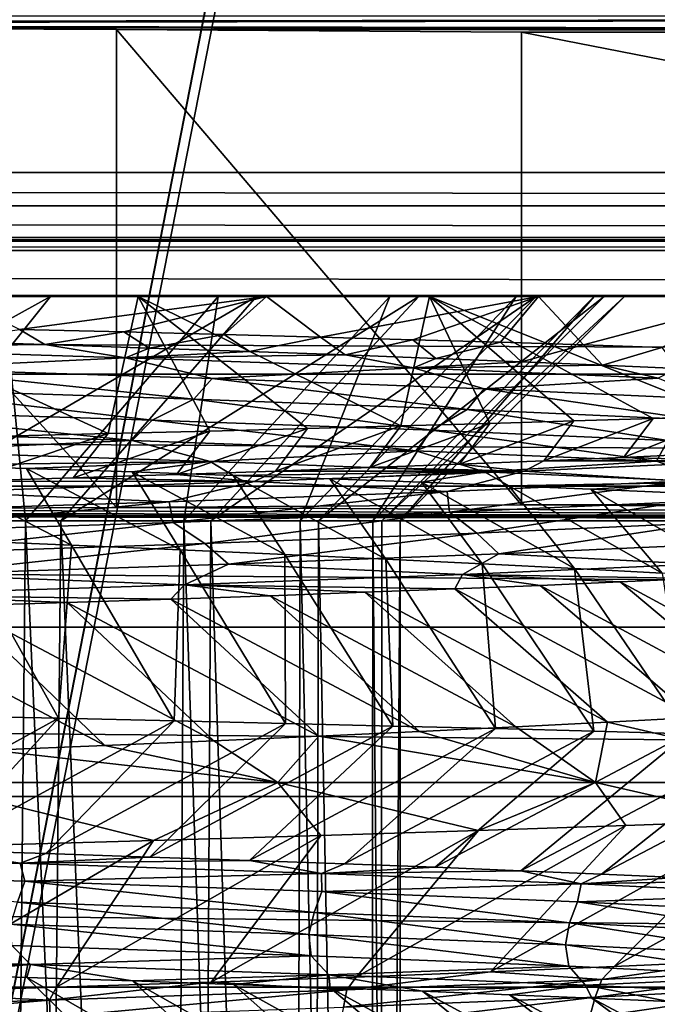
# Model space of a CAD drawing. Header units: metres. Extents: x -205 to 205, y -104 to 104.
# Tile 960 of 1056: x 8.14 to 10.42, y -33.48 to -29.97. Entities that reach past the tile are written whole.
import ezdxf

# ---------------------------------------------------------------- set-up
doc = ezdxf.new("R2010")
doc.units = ezdxf.units.M
doc.layers.add('solid_01_2-CONSUMER_EHM_BOX_SW0001', color=7, linetype='CONTINUOUS')

msp = doc.modelspace()

# ---------------------------------------------------------------- linework, layer by layer
at = {"layer": 'solid_01_2-CONSUMER_EHM_BOX_SW0001'}
for points in [[(27.853924, 67.360435), (-0.010849, -74.95858), (-0.010778, 75.04142)], [(27.853924, 67.360435), (27.752735, 66.82019), (-0.010849, -74.95858)], [(27.752735, 66.82019), (27.752735, 66.262619), (-0.010849, -74.95858)], [(27.752672, -66.17981), (-0.010849, -74.95858), (27.752735, 66.262619)], [(-42.500065, -37.458561, 108.5), (42.499969, 37.541401, 108.5), (-42.500031, 37.541439, 108.5)], [(-42.500065, -37.458561, 108.5), (42.499935, -37.458599, 108.5), (42.499969, 37.541401, 108.5)], [(-40.59803, -20.260258, 63.099998), (40.597908, -30.516182, 63.099998), (-40.598034, -30.515982, 63.099998)], [(-40.59803, -20.260258, 63.099998), (-39.498363, -20.260258, 63.099998), (40.597908, -30.516182, 63.099998)], [(40.597908, -30.516182, 63.099998), (-39.498363, -20.260258, 63.099998), (39.498245, -20.260296, 63.099998)], [(1.792829, -29.98567, 9.104041), (20.299936, -29.95859, 6), (-20.300062, -29.95857, 6)], [(3.560918, -29.98838, 9.414596), (20.299936, -29.95859, 6), (1.792829, -29.98567, 9.104041)], [(3.560918, -29.98838, 9.414596), (20.24234, -30.016188, 12.6), (20.299936, -29.95859, 6)], [(5.281957, -29.992861, 9.927757), (20.24234, -30.016188, 12.6), (3.560918, -29.98838, 9.414596)], [(6.932091, -29.999046, 10.63655), (20.24234, -30.016188, 12.6), (5.281957, -29.992861, 9.927757)], [(6.932091, -29.999046, 10.63655), (6.93209, -31.718121, 10.63655), (8.488535, -31.710316, 11.531049)], [(8.488536, -30.006853, 11.531049), (20.24234, -30.016188, 12.6), (6.932091, -29.999046, 10.63655)], [(8.488536, -30.006853, 11.531049), (6.932091, -29.999046, 10.63655), (8.488535, -31.710316, 11.531049)], [(8.488536, -30.006853, 11.531049), (8.488535, -31.710316, 11.531049), (9.931704, -31.700989, 12.6)], [(8.488536, -30.006853, 11.531049), (9.931704, -31.700989, 12.6), (9.931705, -30.016182, 12.6)], [(8.488536, -30.006853, 11.531049), (9.931705, -30.016182, 12.6), (20.24234, -30.016188, 12.6)], [(9.931705, -30.016182, 12.6), (9.931704, -31.700989, 12.6), (18.557533, -31.700993, 12.6)], [(20.24234, -30.016188, 12.6), (9.931705, -30.016182, 12.6), (18.557533, -31.700993, 12.6)], [(40.589397, -30.635199, 63.099998), (-40.598034, -30.515982, 63.099998), (40.597908, -30.516182, 63.099998)], [(40.589397, -30.635199, 63.099998), (-40.589542, -30.635015, 63.099998), (-40.598034, -30.515982, 63.099998)], [(40.569386, -30.748585, 63.099998), (-40.569542, -30.748415, 63.099998), (-40.589542, -30.635015, 63.099998)], [(40.569386, -30.748585, 63.099998), (-40.589542, -30.635015, 63.099998), (40.589397, -30.635199, 63.099998)], [(36.696812, -30.761198, 63.099998), (-40.569542, -30.748415, 63.099998), (40.569386, -30.748585, 63.099998)], [(36.696812, -30.761198, 63.099998), (-36.696941, -30.761164, 63.099998), (-40.569542, -30.748415, 63.099998)], [(35.850567, -30.794146, 63.099998), (-36.696941, -30.761164, 63.099998), (36.696812, -30.761198, 63.099998)], [(35.850567, -30.794146, 63.099998), (-35.850697, -30.794111, 63.099998), (-36.696941, -30.761164, 63.099998)], [(35.013466, -30.954798, 63.099998), (-35.850697, -30.794111, 63.099998), (35.850567, -30.794146, 63.099998)], [(35.013466, -30.954798, 63.099998), (-35.013592, -30.954765, 63.099998), (-35.850697, -30.794111, 63.099998)], [(34.215355, -31.234919, 63.099998), (-34.215485, -31.234886, 63.099998), (-35.013592, -30.954765, 63.099998)], [(34.215355, -31.234919, 63.099998), (-35.013592, -30.954765, 63.099998), (35.013466, -30.954798, 63.099998)], [(6.805799, -31.758575, 31.127987), (7.378925, -30.958574, 31.686134), (8.252913, -30.958576, 30.660761)], [(7.612747, -31.758575, 30.182878), (6.805799, -31.758575, 31.127987), (8.252913, -30.958576, 30.660761)], [(7.378925, -30.958574, 31.686134), (7.393779, -30.958574, 34.202999), (8.565742, -30.958576, 33.186901)], [(8.252913, -30.958576, 30.660761), (7.378925, -30.958574, 31.686134), (8.565742, -30.958576, 33.186901)], [(8.457955, -31.446886, 33.679356), (8.565742, -30.958576, 33.186901), (7.393779, -30.958574, 34.202999)], [(8.457955, -31.446886, 33.679356), (7.393779, -30.958574, 34.202999), (8.081278, -31.455952, 34.01952)], [(7.459611, -31.758575, 18.617548), (8.163625, -31.758575, 19.641588), (8.0869, -30.958576, 18.122883)], [(7.612747, -31.758575, 30.182878), (8.252913, -30.958576, 30.660761), (8.987457, -30.958576, 29.531349)], [(8.2894, -31.758575, 29.140558), (7.612747, -31.758575, 30.182878), (8.987457, -30.958576, 29.531349)], [(8.85109, -30.958576, 19.23245), (9.022429, -30.958576, 16.289547), (7.902389, -30.958576, 15.205445)], [(8.141929, -31.075735, 15.323774), (7.902389, -30.958576, 15.205445), (9.022429, -30.958576, 16.289547)], [(8.0869, -30.958576, 18.122883), (8.85109, -30.958576, 19.23245), (7.902389, -30.958576, 15.205445)], [(8.163625, -31.758575, 19.641588), (8.85109, -30.958576, 19.23245), (8.0869, -30.958576, 18.122883)], [(8.141929, -31.075735, 15.323774), (9.022429, -30.958576, 16.289547), (8.513908, -31.0849, 15.660471)], [(8.163625, -31.758575, 19.641588), (8.727889, -31.758577, 20.748623), (8.85109, -30.958576, 19.23245)], [(8.987457, -30.958576, 29.531349), (8.252913, -30.958576, 30.660761), (8.565742, -30.958576, 33.186901)], [(8.2894, -31.758575, 29.140558), (8.987457, -30.958576, 29.531349), (9.566214, -30.958578, 28.314903)], [(8.824155, -31.758577, 28.01897), (8.2894, -31.758575, 29.140558), (9.566214, -30.958578, 28.314903)], [(8.820683, -31.437864, 33.324001), (8.565742, -30.958576, 33.186901), (8.457955, -31.446886, 33.679356)], [(8.513908, -31.0849, 15.660471), (9.022429, -30.958576, 16.289547), (8.872086, -31.094099, 16.012342)], [(8.987457, -30.958576, 29.531349), (8.565742, -30.958576, 33.186901), (9.603407, -30.958578, 32.022869)], [(9.501501, -31.419889, 32.570313), (9.603407, -30.958578, 32.022869), (8.565742, -30.958576, 33.186901)], [(9.168769, -31.428869, 32.954082), (8.565742, -30.958576, 33.186901), (8.820683, -31.437864, 33.324001)], [(9.501501, -31.419889, 32.570313), (8.565742, -30.958576, 33.186901), (9.168769, -31.428869, 32.954082)], [(8.727889, -31.758577, 20.748623), (9.461852, -30.958578, 20.433146), (8.85109, -30.958576, 19.23245)], [(8.727889, -31.758577, 20.748623), (9.142842, -31.758577, 21.919834), (9.461852, -30.958578, 20.433146)], [(8.824155, -31.758577, 28.01897), (9.566214, -30.958578, 28.314903), (9.983362, -30.958578, 27.034008)], [(9.207952, -31.758577, 26.837183), (8.824155, -31.758577, 28.01897), (9.983362, -30.958578, 27.034008)], [(8.85109, -30.958576, 19.23245), (9.461852, -30.958578, 20.433146), (9.022429, -30.958576, 16.289547)], [(8.872086, -31.094099, 16.012342), (9.022429, -30.958576, 16.289547), (9.215703, -31.103304, 16.378702)], [(9.566214, -30.958578, 28.314903), (8.987457, -30.958576, 29.531349), (9.603407, -30.958578, 32.022869)], [(9.912769, -30.958578, 21.702547), (9.991938, -30.958578, 17.500353), (9.022429, -30.958576, 16.289547)], [(9.215703, -31.103304, 16.378702), (9.022429, -30.958576, 16.289547), (9.991938, -30.958578, 17.500353)], [(9.461852, -30.958578, 20.433146), (9.912769, -30.958578, 21.702547), (9.022429, -30.958576, 16.289547)], [(9.142842, -31.758577, 21.919834), (9.912769, -30.958578, 21.702547), (9.461852, -30.958578, 20.433146)], [(9.142842, -31.758577, 21.919834), (9.401404, -31.758577, 23.135309), (9.912769, -30.958578, 21.702547)], [(9.207952, -31.758577, 26.837183), (9.983362, -30.958578, 27.034008), (10.226227, -30.958578, 25.720449)], [(9.434241, -31.758577, 25.615288), (9.207952, -31.758577, 26.837183), (10.226227, -30.958578, 25.720449)], [(9.215703, -31.103304, 16.378702), (9.991938, -30.958578, 17.500353), (9.544047, -31.112478, 16.758816)], [(9.401404, -31.758577, 23.135309), (10.190328, -30.958578, 23.009214), (9.912769, -30.958578, 21.702547)], [(9.401404, -31.758577, 23.135309), (9.499103, -31.758577, 24.374222), (10.190328, -30.958578, 23.009214)], [(9.434241, -31.758577, 25.615288), (10.226227, -30.958578, 25.720449), (10.299033, -30.958578, 24.36363)], [(9.499103, -31.758577, 24.374222), (9.434241, -31.758577, 25.615288), (10.299033, -30.958578, 24.36363)], [(9.499103, -31.758577, 24.374222), (10.299033, -30.958578, 24.36363), (10.190328, -30.958578, 23.009214)], [(9.818212, -31.410913, 32.173454), (9.603407, -30.958578, 32.022869), (9.501501, -31.419889, 32.570313)], [(9.544047, -31.112478, 16.758816), (9.991938, -30.958578, 17.500353), (9.85645, -31.121595, 17.151905)], [(9.566214, -30.958578, 28.314903), (9.603407, -30.958578, 32.022869), (10.480245, -30.958578, 30.74457)], [(9.983362, -30.958578, 27.034008), (9.566214, -30.958578, 28.314903), (10.480245, -30.958578, 30.74457)], [(10.666284, -31.383894, 30.912554), (10.480245, -30.958578, 30.74457), (9.603407, -30.958578, 32.022869)], [(10.118279, -31.401928, 31.764317), (9.603407, -30.958578, 32.022869), (9.818212, -31.410913, 32.173454)], [(10.401136, -31.392921, 31.343731), (9.603407, -30.958578, 32.022869), (10.118279, -31.401928, 31.764317)], [(10.666284, -31.383894, 30.912554), (9.603407, -30.958578, 32.022869), (10.401136, -31.392921, 31.343731)], [(9.85645, -31.121595, 17.151905), (9.991938, -30.958578, 17.500353), (10.152345, -31.13064, 17.557207)], [(9.912769, -30.958578, 21.702547), (10.190328, -30.958578, 23.009214), (9.991938, -30.958578, 17.500353)], [(10.226227, -30.958578, 25.720449), (9.983362, -30.958578, 27.034008), (10.480245, -30.958578, 30.74457)], [(10.299033, -30.958578, 24.36363), (10.802666, -30.958578, 18.832445), (9.991938, -30.958578, 17.500353)], [(10.152345, -31.13064, 17.557207), (9.991938, -30.958578, 17.500353), (10.802666, -30.958578, 18.832445)], [(10.190328, -30.958578, 23.009214), (10.299033, -30.958578, 24.36363), (9.991938, -30.958578, 17.500353)], [(10.152345, -31.13064, 17.557207), (10.802666, -30.958578, 18.832445), (10.431349, -31.139633, 17.974119)], [(10.299033, -30.958578, 24.36363), (10.226227, -30.958578, 25.720449), (10.480245, -30.958578, 30.74457)], [(10.299033, -30.958578, 24.36363), (10.480245, -30.958578, 30.74457), (10.802666, -30.958578, 18.832445)], [(8.141929, -31.075735, 15.323774), (8.232318, -31.130014, 15.530947), (7.845828, -31.117805, 15.190971)], [(8.141929, -31.075735, 15.323774), (8.513908, -31.0849, 15.660471), (8.232318, -31.130014, 15.530947)], [(8.513908, -31.0849, 15.660471), (8.60463, -31.142241, 15.887383), (8.232318, -31.130014, 15.530947)], [(8.513908, -31.0849, 15.660471), (8.872086, -31.094099, 16.012342), (8.60463, -31.142241, 15.887383)], [(8.872086, -31.094099, 16.012342), (8.961717, -31.154472, 16.259411), (8.60463, -31.142241, 15.887383)], [(8.872086, -31.094099, 16.012342), (9.215703, -31.103304, 16.378702), (8.961717, -31.154472, 16.259411)], [(7.845828, -31.117805, 15.190971), (8.232318, -31.130014, 15.530947), (7.355925, -31.139715, 14.863153)], [(8.232318, -31.130014, 15.530947), (8.520362, -31.176491, 15.875559), (7.355925, -31.139715, 14.863153)], [(8.232318, -31.130014, 15.530947), (8.60463, -31.142241, 15.887383), (8.520362, -31.176491, 15.875559)], [(9.215703, -31.103304, 16.378702), (9.30258, -31.1667, 16.646114), (8.961717, -31.154472, 16.259411)], [(9.215703, -31.103304, 16.378702), (9.544047, -31.112478, 16.758816), (9.30258, -31.1667, 16.646114)], [(9.544047, -31.112478, 16.758816), (9.6263, -31.178913, 17.046505), (9.30258, -31.1667, 16.646114)], [(9.544047, -31.112478, 16.758816), (9.85645, -31.121595, 17.151905), (9.6263, -31.178913, 17.046505)], [(9.85645, -31.121595, 17.151905), (9.932193, -31.191105, 17.45948), (9.6263, -31.178913, 17.046505)], [(9.85645, -31.121595, 17.151905), (10.152345, -31.13064, 17.557207), (9.932193, -31.191105, 17.45948)], [(10.152345, -31.13064, 17.557207), (10.219961, -31.203276, 17.884304), (9.932193, -31.191105, 17.45948)], [(10.152345, -31.13064, 17.557207), (10.431349, -31.139633, 17.974119), (10.219961, -31.203276, 17.884304)], [(7.355925, -31.139715, 14.863153), (8.520362, -31.176491, 15.875559), (7.717682, -31.214596, 15.215451)], [(8.60463, -31.142241, 15.887383), (8.961717, -31.154472, 16.259411), (8.520362, -31.176491, 15.875559)], [(8.961717, -31.154472, 16.259411), (9.30258, -31.1667, 16.646114), (8.520362, -31.176491, 15.875559)], [(9.30258, -31.1667, 16.646114), (9.546876, -31.213264, 17.027468), (8.520362, -31.176491, 15.875559)], [(9.30258, -31.1667, 16.646114), (9.6263, -31.178913, 17.046505), (9.546876, -31.213264, 17.027468)], [(10.431349, -31.139633, 17.974119), (10.489383, -31.215433, 18.32041), (10.219961, -31.203276, 17.884304)], [(8.520362, -31.176491, 15.875559), (8.828683, -31.251165, 16.264484), (7.717682, -31.214596, 15.215451)], [(8.520362, -31.176491, 15.875559), (9.546876, -31.213264, 17.027468), (8.828683, -31.251165, 16.264484)], [(9.6263, -31.178913, 17.046505), (9.932193, -31.191105, 17.45948), (9.546876, -31.213264, 17.027468)], [(9.932193, -31.191105, 17.45948), (10.219961, -31.203276, 17.884304), (9.546876, -31.213264, 17.027468)], [(33.461636, -31.634541, 63.099998), (-33.461765, -31.634508, 63.099998), (-34.215485, -31.234886, 63.099998)], [(33.461636, -31.634541, 63.099998), (-34.215485, -31.234886, 63.099998), (34.215355, -31.234919, 63.099998)], [(7.717682, -31.214596, 15.215451), (8.763946, -31.324453, 16.237234), (7.649165, -31.287857, 15.195861)], [(7.717682, -31.214596, 15.215451), (8.828683, -31.251165, 16.264484), (8.763946, -31.324453, 16.237234)], [(9.546876, -31.213264, 17.027468), (9.798073, -31.287733, 17.445511), (8.828683, -31.251165, 16.264484)], [(10.219961, -31.203276, 17.884304), (10.41846, -31.25004, 18.300709), (9.546876, -31.213264, 17.027468)], [(9.546876, -31.213264, 17.027468), (10.41846, -31.25004, 18.300709), (9.798073, -31.287733, 17.445511)], [(10.219961, -31.203276, 17.884304), (10.489383, -31.215433, 18.32041), (10.41846, -31.25004, 18.300709)], [(8.828683, -31.251165, 16.264484), (9.737982, -31.36105, 17.411192), (8.763946, -31.324453, 16.237234)], [(8.828683, -31.251165, 16.264484), (9.798073, -31.287733, 17.445511), (9.737982, -31.36105, 17.411192)], [(10.41846, -31.25004, 18.300709), (10.610548, -31.324301, 18.739614), (9.798073, -31.287733, 17.445511)], [(7.649165, -31.287857, 15.195861), (8.615822, -31.398741, 16.087193), (7.480415, -31.362057, 15.063381)], [(7.649165, -31.287857, 15.195861), (8.763946, -31.324453, 16.237234), (8.615822, -31.398741, 16.087193)], [(9.798073, -31.287733, 17.445511), (10.555792, -31.397644, 18.698977), (9.737982, -31.36105, 17.411192)], [(9.798073, -31.287733, 17.445511), (10.610548, -31.324301, 18.739614), (10.555792, -31.397644, 18.698977)], [(8.763946, -31.324453, 16.237234), (9.612317, -31.435425, 17.246529), (8.615822, -31.398741, 16.087193)], [(8.763946, -31.324453, 16.237234), (9.737982, -31.36105, 17.411192), (9.612317, -31.435425, 17.246529)], [(7.480415, -31.362057, 15.063381), (8.543617, -31.472151, 15.980828), (7.393593, -31.435413, 14.965619)], [(7.480415, -31.362057, 15.063381), (8.615822, -31.398741, 16.087193), (8.543617, -31.472151, 15.980828)], [(9.737982, -31.36105, 17.411192), (10.453716, -31.472109, 18.522989), (9.612317, -31.435425, 17.246529)], [(9.737982, -31.36105, 17.411192), (10.555792, -31.397644, 18.698977), (10.453716, -31.472109, 18.522989)], [(8.615822, -31.398741, 16.087193), (9.555572, -31.508888, 17.1336), (8.543617, -31.472151, 15.980828)], [(8.615822, -31.398741, 16.087193), (9.612317, -31.435425, 17.246529), (9.555572, -31.508888, 17.1336)], [(9.818212, -31.410913, 32.173454), (9.390691, -31.56835, 32.247871), (9.710089, -31.556131, 31.843664)], [(9.818212, -31.410913, 32.173454), (9.501501, -31.419889, 32.570313), (9.390691, -31.56835, 32.247871)], [(10.118279, -31.401928, 31.764317), (9.710089, -31.556131, 31.843664), (10.011765, -31.54393, 31.426916)], [(10.118279, -31.401928, 31.764317), (9.818212, -31.410913, 32.173454), (9.710089, -31.556131, 31.843664)], [(10.401136, -31.392921, 31.343731), (10.011765, -31.54393, 31.426916), (10.294995, -31.531752, 30.998724)], [(10.401136, -31.392921, 31.343731), (10.118279, -31.401928, 31.764317), (10.011765, -31.54393, 31.426916)], [(10.666284, -31.383894, 30.912554), (10.294995, -31.531752, 30.998724), (10.559285, -31.519602, 30.559933)], [(10.666284, -31.383894, 30.912554), (10.401136, -31.392921, 31.343731), (10.294995, -31.531752, 30.998724)], [(7.393593, -31.435413, 14.965619), (8.543617, -31.472151, 15.980828), (7.702036, -31.510088, 15.153749)], [(8.457955, -31.446886, 33.679356), (7.952241, -31.617201, 33.718624), (8.334266, -31.605009, 33.374756)], [(8.457955, -31.446886, 33.679356), (8.081278, -31.455952, 34.01952), (7.952241, -31.617201, 33.718624)], [(8.820683, -31.437864, 33.324001), (8.334266, -31.605009, 33.374756), (8.701918, -31.592798, 33.014423)], [(8.820683, -31.437864, 33.324001), (8.457955, -31.446886, 33.679356), (8.334266, -31.605009, 33.374756)], [(9.168769, -31.428869, 32.954082), (8.701918, -31.592798, 33.014423), (9.054356, -31.580576, 32.638466)], [(9.168769, -31.428869, 32.954082), (8.820683, -31.437864, 33.324001), (8.701918, -31.592798, 33.014423)], [(9.501501, -31.419889, 32.570313), (9.054356, -31.580576, 32.638466), (9.390691, -31.56835, 32.247871)], [(9.501501, -31.419889, 32.570313), (9.168769, -31.428869, 32.954082), (9.054356, -31.580576, 32.638466)], [(9.612317, -31.435425, 17.246529), (10.412824, -31.545626, 18.40571), (9.555572, -31.508888, 17.1336)], [(9.612317, -31.435425, 17.246529), (10.453716, -31.472109, 18.522989), (10.412824, -31.545626, 18.40571)], [(8.543617, -31.472151, 15.980828), (8.821552, -31.546679, 16.20196), (7.702036, -31.510088, 15.153749)], [(8.543617, -31.472151, 15.980828), (9.555572, -31.508888, 17.1336), (8.821552, -31.546679, 16.20196)], [(10.453716, -31.472109, 18.522989), (11.10217, -31.582361, 19.776064), (10.412824, -31.545626, 18.40571)], [(7.702036, -31.510088, 15.153749), (8.821552, -31.546679, 16.20196), (7.777086, -31.55934, 15.13339)], [(9.555572, -31.508888, 17.1336), (9.799437, -31.583267, 17.383291), (8.821552, -31.546679, 16.20196)], [(9.555572, -31.508888, 17.1336), (10.412824, -31.545626, 18.40571), (9.799437, -31.583267, 17.383291)], [(8.821552, -31.546679, 16.20196), (8.167607, -31.571598, 15.47182), (7.777086, -31.55934, 15.13339)], [(8.821552, -31.546679, 16.20196), (8.543436, -31.583857, 15.826457), (8.167607, -31.571598, 15.47182)], [(8.821552, -31.546679, 16.20196), (8.903849, -31.596113, 16.196711), (8.543436, -31.583857, 15.826457)], [(8.821552, -31.546679, 16.20196), (9.799437, -31.583267, 17.383291), (8.903849, -31.596113, 16.196711)], [(10.011765, -31.54393, 31.426916), (9.710089, -31.556131, 31.843664), (9.940765, -31.581011, 31.439707)], [(10.412824, -31.545626, 18.40571), (10.620168, -31.619858, 18.67885), (9.799437, -31.583267, 17.383291)], [(10.011765, -31.54393, 31.426916), (9.940765, -31.581011, 31.439707), (10.741742, -31.544237, 30.120981)], [(10.741742, -31.544237, 30.120981), (9.940765, -31.581011, 31.439707), (10.503048, -31.616842, 30.454601)], [(10.294995, -31.531752, 30.998724), (10.011765, -31.54393, 31.426916), (10.741742, -31.544237, 30.120981)], [(10.559285, -31.519602, 30.559933), (10.294995, -31.531752, 30.998724), (10.741742, -31.544237, 30.120981)], [(10.412824, -31.545626, 18.40571), (11.10217, -31.582361, 19.776064), (10.620168, -31.619858, 18.67885)], [(7.777086, -31.55934, 15.13339), (8.32759, -31.845327, 14.895605), (7.927332, -31.828671, 14.574968)], [(7.777086, -31.55934, 15.13339), (8.167607, -31.571598, 15.47182), (8.32759, -31.845327, 14.895605)], [(8.167607, -31.571598, 15.47182), (8.714799, -31.861971, 15.232328), (8.32759, -31.845327, 14.895605)], [(8.167607, -31.571598, 15.47182), (8.543436, -31.583857, 15.826457), (8.714799, -31.861971, 15.232328)], [(8.543436, -31.583857, 15.826457), (9.088316, -31.878605, 15.5846), (8.714799, -31.861971, 15.232328)], [(8.543436, -31.583857, 15.826457), (8.903849, -31.596113, 16.196711), (9.088316, -31.878605, 15.5846)], [(9.054356, -31.580576, 32.638466), (8.701918, -31.592798, 33.014423), (8.978758, -31.617785, 32.646114)], [(9.799437, -31.583267, 17.383291), (9.248129, -31.608368, 16.58198), (8.903849, -31.596113, 16.196711)], [(9.054356, -31.580576, 32.638466), (8.978758, -31.617785, 32.646114), (9.940765, -31.581011, 31.439707)], [(9.940765, -31.581011, 31.439707), (8.978758, -31.617785, 32.646114), (9.666685, -31.65341, 31.733315)], [(9.390691, -31.56835, 32.247871), (9.054356, -31.580576, 32.638466), (9.940765, -31.581011, 31.439707)], [(9.799437, -31.583267, 17.383291), (9.575665, -31.620623, 16.981571), (9.248129, -31.608368, 16.58198)], [(9.710089, -31.556131, 31.843664), (9.390691, -31.56835, 32.247871), (9.940765, -31.581011, 31.439707)], [(9.799437, -31.583267, 17.383291), (9.885943, -31.632872, 17.394699), (9.575665, -31.620623, 16.981571)], [(9.940765, -31.581011, 31.439707), (9.666685, -31.65341, 31.733315), (10.503048, -31.616842, 30.454601)], [(9.799437, -31.583267, 17.383291), (10.620168, -31.619858, 18.67885), (9.885943, -31.632872, 17.394699)], [(7.952241, -31.617201, 33.718624), (7.871533, -31.654556, 33.72068), (8.978758, -31.617785, 32.646114)], [(8.978758, -31.617785, 32.646114), (7.871533, -31.654556, 33.72068), (8.67574, -31.689976, 32.896431)], [(8.334266, -31.605009, 33.374756), (7.952241, -31.617201, 33.718624), (8.978758, -31.617785, 32.646114)], [(8.701918, -31.592798, 33.014423), (8.334266, -31.605009, 33.374756), (8.978758, -31.617785, 32.646114)], [(8.978758, -31.617785, 32.646114), (8.67574, -31.689976, 32.896431), (9.666685, -31.65341, 31.733315)], [(8.903849, -31.596113, 16.196711), (9.44752, -31.895233, 15.951863), (9.088316, -31.878605, 15.5846)], [(8.903849, -31.596113, 16.196711), (9.248129, -31.608368, 16.58198), (9.44752, -31.895233, 15.951863)], [(9.248129, -31.608368, 16.58198), (9.791815, -31.911856, 16.33353), (9.44752, -31.895233, 15.951863)], [(9.248129, -31.608368, 16.58198), (9.575665, -31.620623, 16.981571), (9.791815, -31.911856, 16.33353)], [(9.575665, -31.620623, 16.981571), (10.120625, -31.928478, 16.728992), (9.791815, -31.911856, 16.33353)], [(9.575665, -31.620623, 16.981571), (9.885943, -31.632872, 17.394699), (10.120625, -31.928478, 16.728992)], [(10.503048, -31.616842, 30.454601), (9.666685, -31.65341, 31.733315), (9.674718, -31.726995, 31.67473)], [(10.503048, -31.616842, 30.454601), (9.674718, -31.726995, 31.67473), (10.504153, -31.690401, 30.394484)], [(10.620168, -31.619858, 18.67885), (10.178455, -31.645121, 17.820581), (9.885943, -31.632872, 17.394699)], [(10.620168, -31.619858, 18.67885), (10.452697, -31.657368, 18.258432), (10.178455, -31.645121, 17.820581)], [(32.781548, -32.136791, 63.099998), (-33.461765, -31.634508, 63.099998), (33.461636, -31.634541, 63.099998)], [(32.781548, -32.136791, 63.099998), (-32.781677, -32.136761, 63.099998), (-33.461765, -31.634508, 63.099998)], [(7.871533, -31.654556, 33.72068), (7.54583, -31.726543, 33.924946), (8.67574, -31.689976, 32.896431)], [(9.666685, -31.65341, 31.733315), (8.67574, -31.689976, 32.896431), (8.690314, -31.76359, 32.84013)], [(9.666685, -31.65341, 31.733315), (8.690314, -31.76359, 32.84013), (9.674718, -31.726995, 31.67473)], [(9.885943, -31.632872, 17.394699), (10.433402, -31.945095, 17.137623), (10.120625, -31.928478, 16.728992)], [(9.885943, -31.632872, 17.394699), (10.178455, -31.645121, 17.820581), (10.433402, -31.945095, 17.137623)], [(10.178455, -31.645121, 17.820581), (10.729618, -31.961704, 17.558769), (10.433402, -31.945095, 17.137623)], [(10.178455, -31.645121, 17.820581), (10.452697, -31.657368, 18.258432), (10.729618, -31.961704, 17.558769)], [(8.67574, -31.689976, 32.896431), (7.54583, -31.726543, 33.924946), (7.566538, -31.800182, 33.871658)], [(8.67574, -31.689976, 32.896431), (7.566538, -31.800182, 33.871658), (8.690314, -31.76359, 32.84013)], [(10.504153, -31.690401, 30.394484), (9.674718, -31.726995, 31.67473), (9.772735, -31.802258, 31.535633)], [(10.504153, -31.690401, 30.394484), (9.772735, -31.802258, 31.535633), (10.585512, -31.765575, 30.240843)], [(5.281956, -31.724306, 9.927757), (3.560917, -31.728785, 9.414596), (18.499937, -31.758589, 6)], [(6.93209, -31.718121, 10.63655), (5.281956, -31.724306, 9.927757), (18.499937, -31.758589, 6)], [(8.488535, -31.710316, 11.531049), (6.93209, -31.718121, 10.63655), (18.499937, -31.758589, 6)], [(8.488535, -31.710316, 11.531049), (18.499937, -31.758589, 6), (9.931704, -31.700989, 12.6)], [(9.674718, -31.726995, 31.67473), (8.690314, -31.76359, 32.84013), (8.802551, -31.83894, 32.717194)], [(9.674718, -31.726995, 31.67473), (8.802551, -31.83894, 32.717194), (9.772735, -31.802258, 31.535633)], [(9.931704, -31.700989, 12.6), (18.499937, -31.758589, 6), (18.557533, -31.700993, 12.6)], [(-18.500069, -39.958572, 6), (18.499931, -39.958588, 6), (-18.500063, -31.758572, 6)], [(-1.792956, -31.731491, 9.104041), (-18.500063, -31.758572, 6), (18.499937, -31.758589, 6)], [(18.499931, -39.958588, 6), (18.499937, -31.758589, 6), (-18.500063, -31.758572, 6)], [(-0.000064, -31.732401, 9), (-1.792956, -31.731491, 9.104041), (18.499937, -31.758589, 6)], [(1.792828, -31.731493, 9.104041), (-0.000064, -31.732401, 9), (18.499937, -31.758589, 6)], [(3.560917, -31.728785, 9.414596), (1.792828, -31.731493, 9.104041), (18.499937, -31.758589, 6)], [(8.182481, -42.958576, 29.326351), (7.446197, -42.958576, 30.397846), (7.612747, -31.758575, 30.182878)], [(8.051808, -42.958576, 19.458666), (8.163625, -31.758575, 19.641588), (7.459611, -31.758575, 18.617548)], [(8.690314, -31.76359, 32.84013), (7.566538, -31.800182, 33.871658), (7.690612, -31.875624, 33.766319)], [(8.182481, -42.958576, 29.326351), (7.612747, -31.758575, 30.182878), (8.2894, -31.758575, 29.140558)], [(8.690314, -31.76359, 32.84013), (7.690612, -31.875624, 33.766319), (8.802551, -31.83894, 32.717194)], [(8.051808, -42.958576, 19.458666), (8.661308, -42.958576, 20.599777), (8.163625, -31.758575, 19.641588)], [(8.661308, -42.958576, 20.599777), (8.727889, -31.758577, 20.748623), (8.163625, -31.758575, 19.641588)], [(8.761551, -42.958576, 28.1695), (8.182481, -42.958576, 29.326351), (8.2894, -31.758575, 29.140558)], [(8.761551, -42.958576, 28.1695), (8.2894, -31.758575, 29.140558), (8.824155, -31.758577, 28.01897)], [(8.661308, -42.958576, 20.599777), (9.113157, -42.958576, 21.816999), (8.727889, -31.758577, 20.748623)], [(9.113157, -42.958576, 21.816999), (9.142842, -31.758577, 21.919834), (8.727889, -31.758577, 20.748623)], [(9.181005, -42.958576, 26.940746), (8.761551, -42.958576, 28.1695), (8.824155, -31.758577, 28.01897)], [(9.181005, -42.958576, 26.940746), (8.824155, -31.758577, 28.01897), (9.207952, -31.758577, 26.837183)], [(9.113157, -42.958576, 21.816999), (9.390943, -42.958576, 23.071709), (9.142842, -31.758577, 21.919834)], [(9.390943, -42.958576, 23.071709), (9.401404, -31.758577, 23.135309), (9.142842, -31.758577, 21.919834)], [(9.425469, -42.958576, 25.679131), (9.181005, -42.958576, 26.940746), (9.207952, -31.758577, 26.837183)], [(9.425469, -42.958576, 25.679131), (9.207952, -31.758577, 26.837183), (9.434241, -31.758577, 25.615288)], [(9.390943, -42.958576, 23.071709), (9.499092, -42.958576, 24.374222), (9.401404, -31.758577, 23.135309)], [(9.499092, -42.958576, 24.374222), (9.499103, -31.758577, 24.374222), (9.401404, -31.758577, 23.135309)], [(9.425469, -42.958576, 25.679131), (9.434241, -31.758577, 25.615288), (9.499103, -31.758577, 24.374222)], [(9.425469, -42.958576, 25.679131), (9.499103, -31.758577, 24.374222), (9.499092, -42.958576, 24.374222)], [(10.585512, -31.765575, 30.240843), (9.772735, -31.802258, 31.535633), (9.851011, -31.876253, 31.466146)], [(10.585512, -31.765575, 30.240843), (9.851011, -31.876253, 31.466146), (10.655357, -31.839516, 30.160023)], [(7.855581, -32.452988, 14.06325), (7.927332, -31.828671, 14.574968), (8.281592, -32.46207, 14.391189)], [(8.281592, -32.46207, 14.391189), (7.927332, -31.828671, 14.574968), (8.32759, -31.845327, 14.895605)], [(9.772735, -31.802258, 31.535633), (8.802551, -31.83894, 32.717194), (8.887468, -31.912989, 32.659794)], [(9.772735, -31.802258, 31.535633), (8.887468, -31.912989, 32.659794), (9.851011, -31.876253, 31.466146)], [(8.802551, -31.83894, 32.717194), (7.690612, -31.875624, 33.766319), (7.780445, -31.949722, 33.721603)], [(8.802551, -31.83894, 32.717194), (7.780445, -31.949722, 33.721603), (8.887468, -31.912989, 32.659794)], [(8.281592, -32.46207, 14.391189), (8.32759, -31.845327, 14.895605), (8.69363, -32.471184, 14.736236)], [(8.69363, -32.471184, 14.736236), (8.32759, -31.845327, 14.895605), (8.714799, -31.861971, 15.232328)], [(8.69363, -32.471184, 14.736236), (8.714799, -31.861971, 15.232328), (9.090941, -32.480343, 15.097698)], [(9.090941, -32.480343, 15.097698), (8.714799, -31.861971, 15.232328), (9.088316, -31.878605, 15.5846)], [(10.655357, -31.839516, 30.160023), (9.851011, -31.876253, 31.466146), (10.55622, -31.912567, 30.4368)], [(9.851011, -31.876253, 31.466146), (8.887468, -31.912989, 32.659794), (9.72116, -31.949156, 31.723089)], [(9.472966, -32.48954, 15.475021), (9.088316, -31.878605, 15.5846), (9.44752, -31.895233, 15.951863)], [(9.090941, -32.480343, 15.097698), (9.088316, -31.878605, 15.5846), (9.472966, -32.48954, 15.475021)], [(9.83919, -32.498753, 15.867688), (9.44752, -31.895233, 15.951863), (9.791815, -31.911856, 16.33353)], [(9.472966, -32.48954, 15.475021), (9.44752, -31.895233, 15.951863), (9.83919, -32.498753, 15.867688)], [(9.851011, -31.876253, 31.466146), (9.72116, -31.949156, 31.723089), (10.55622, -31.912567, 30.4368)], [(8.887468, -31.912989, 32.659794), (7.780445, -31.949722, 33.721603), (8.730443, -31.985744, 32.893799)], [(8.887468, -31.912989, 32.659794), (8.730443, -31.985744, 32.893799), (9.72116, -31.949156, 31.723089)], [(10.55622, -31.912567, 30.4368), (9.72116, -31.949156, 31.723089), (10.550824, -31.963654, 30.574717)], [(10.189105, -32.507961, 16.275175), (9.791815, -31.911856, 16.33353), (10.120625, -31.928478, 16.728992)], [(9.83919, -32.498753, 15.867688), (9.791815, -31.911856, 16.33353), (10.189105, -32.507961, 16.275175)], [(10.522207, -32.517143, 16.696953), (10.120625, -31.928478, 16.728992), (10.433402, -31.945095, 17.137623)], [(10.189105, -32.507961, 16.275175), (10.120625, -31.928478, 16.728992), (10.522207, -32.517143, 16.696953)], [(7.780445, -31.949722, 33.721603), (7.599748, -32.022331, 33.929813), (8.730443, -31.985744, 32.893799)], [(9.72116, -31.949156, 31.723089), (8.730443, -31.985744, 32.893799), (9.694418, -32.000404, 31.864386)], [(9.72116, -31.949156, 31.723089), (9.694418, -32.000404, 31.864386), (9.998026, -31.988153, 31.446692)], [(9.72116, -31.949156, 31.723089), (9.998026, -31.988153, 31.446692), (10.283685, -31.975904, 31.016554)], [(9.72116, -31.949156, 31.723089), (10.283685, -31.975904, 31.016554), (10.550824, -31.963654, 30.574717)], [(10.550824, -31.963654, 30.574717), (10.283685, -31.975904, 31.016554), (11.115072, -32.426231, 31.332792)], [(8.730443, -31.985744, 32.893799), (7.599748, -32.022331, 33.929813), (8.681597, -32.037148, 33.035339)], [(8.730443, -31.985744, 32.893799), (8.681597, -32.037148, 33.035339), (9.035641, -32.024899, 32.659447)], [(8.730443, -31.985744, 32.893799), (9.035641, -32.024899, 32.659447), (9.373435, -32.01265, 32.268883)], [(8.730443, -31.985744, 32.893799), (9.373435, -32.01265, 32.268883), (9.694418, -32.000404, 31.864386)], [(9.694418, -32.000404, 31.864386), (9.373435, -32.01265, 32.268883), (10.237798, -32.475945, 32.634457)], [(9.998026, -31.988153, 31.446692), (9.694418, -32.000404, 31.864386), (10.547705, -32.459373, 32.212173)], [(9.694418, -32.000404, 31.864386), (10.237798, -32.475945, 32.634457), (10.547705, -32.459373, 32.212173)], [(10.283685, -31.975904, 31.016554), (9.998026, -31.988153, 31.446692), (10.84028, -32.442802, 31.778048)], [(9.998026, -31.988153, 31.446692), (10.547705, -32.459373, 32.212173), (10.84028, -32.442802, 31.778048)], [(10.283685, -31.975904, 31.016554), (10.84028, -32.442802, 31.778048), (11.115072, -32.426231, 31.332792)], [(7.599748, -32.022331, 33.929813), (7.927074, -32.061638, 33.74025), (8.311867, -32.049393, 33.395832)], [(7.599748, -32.022331, 33.929813), (8.311867, -32.049393, 33.395832), (8.681597, -32.037148, 33.035339)], [(8.681597, -32.037148, 33.035339), (8.311867, -32.049393, 33.395832), (9.209002, -32.525631, 33.823486)], [(9.035641, -32.024899, 32.659447), (8.681597, -32.037148, 33.035339), (9.567923, -32.509071, 33.440773)], [(8.681597, -32.037148, 33.035339), (9.209002, -32.525631, 33.823486), (9.567923, -32.509071, 33.440773)], [(9.373435, -32.01265, 32.268883), (9.035641, -32.024899, 32.659447), (9.911035, -32.492512, 33.044212)], [(9.035641, -32.024899, 32.659447), (9.567923, -32.509071, 33.440773), (9.911035, -32.492512, 33.044212)], [(9.373435, -32.01265, 32.268883), (9.911035, -32.492512, 33.044212), (10.237798, -32.475945, 32.634457)], [(7.927074, -32.061638, 33.74025), (7.527969, -32.073883, 34.068035), (8.446008, -32.558743, 34.54488)], [(7.527969, -32.073883, 34.068035), (8.043132, -32.575283, 34.882366), (8.446008, -32.558743, 34.54488)], [(8.311867, -32.049393, 33.395832), (7.927074, -32.061638, 33.74025), (8.834835, -32.542191, 34.191727)], [(7.927074, -32.061638, 33.74025), (8.446008, -32.558743, 34.54488), (8.834835, -32.542191, 34.191727)], [(8.311867, -32.049393, 33.395832), (8.834835, -32.542191, 34.191727), (9.209002, -32.525631, 33.823486)], [(32.178131, -32.740211, 63.099998), (-32.781677, -32.136761, 63.099998), (32.781548, -32.136791, 63.099998)], [(32.178131, -32.740211, 63.099998), (-32.178261, -32.740177, 63.099998), (-32.781677, -32.136761, 63.099998)], [(7.855581, -32.452988, 14.06325), (8.281592, -32.46207, 14.391189), (7.449817, -32.920013, 14.870918)], [(8.281592, -32.46207, 14.391189), (7.850398, -32.932228, 15.194485), (7.449817, -32.920013, 14.870918)], [(8.281592, -32.46207, 14.391189), (8.69363, -32.471184, 14.736236), (7.850398, -32.932228, 15.194485)], [(10.237798, -32.475945, 32.634457), (11.167525, -32.690601, 31.537407), (10.547705, -32.459373, 32.212173)], [(8.69363, -32.471184, 14.736236), (8.236594, -32.944435, 15.534534), (7.850398, -32.932228, 15.194485)], [(8.69363, -32.471184, 14.736236), (9.090941, -32.480343, 15.097698), (8.236594, -32.944435, 15.534534)], [(9.090941, -32.480343, 15.097698), (8.607471, -32.956619, 15.890132), (8.236594, -32.944435, 15.534534)], [(9.090941, -32.480343, 15.097698), (9.472966, -32.48954, 15.475021), (8.607471, -32.956619, 15.890132)], [(9.472966, -32.48954, 15.475021), (8.962434, -32.968788, 16.260431), (8.607471, -32.956619, 15.890132)], [(9.472966, -32.48954, 15.475021), (9.83919, -32.498753, 15.867688), (8.962434, -32.968788, 16.260431)], [(9.83919, -32.498753, 15.867688), (9.301191, -32.980942, 16.644915), (8.962434, -32.968788, 16.260431)], [(9.83919, -32.498753, 15.867688), (10.189105, -32.507961, 16.275175), (9.301191, -32.980942, 16.644915)], [(9.567923, -32.509071, 33.440773), (10.195762, -32.690639, 32.883636), (9.911035, -32.492512, 33.044212)], [(9.911035, -32.492512, 33.044212), (10.195762, -32.690639, 32.883636), (10.237798, -32.475945, 32.634457)], [(10.237798, -32.475945, 32.634457), (10.195762, -32.690639, 32.883636), (11.167525, -32.690601, 31.537407)], [(8.834835, -32.542191, 34.191727), (9.062681, -32.690639, 34.097237), (9.209002, -32.525631, 33.823486)], [(9.209002, -32.525631, 33.823486), (9.062681, -32.690639, 34.097237), (10.195762, -32.690639, 32.883636)], [(9.209002, -32.525631, 33.823486), (10.195762, -32.690639, 32.883636), (9.567923, -32.509071, 33.440773)], [(10.189105, -32.507961, 16.275175), (9.623432, -32.993092, 17.043127), (9.301191, -32.980942, 16.644915)], [(10.189105, -32.507961, 16.275175), (10.522207, -32.517143, 16.696953), (9.623432, -32.993092, 17.043127)], [(10.522207, -32.517143, 16.696953), (9.928797, -33.005249, 17.454657), (9.623432, -32.993092, 17.043127)], [(10.522207, -32.517143, 16.696953), (10.837998, -32.526283, 17.132477), (9.928797, -33.005249, 17.454657)], [(10.837998, -32.526283, 17.132477), (10.216878, -33.017418, 17.879128), (9.928797, -33.005249, 17.454657)], [(10.837998, -32.526283, 17.132477), (11.135951, -32.535355, 17.581154), (10.216878, -33.017418, 17.879128)], [(11.135951, -32.535355, 17.581154), (10.487221, -33.02961, 18.316202), (10.216878, -33.017418, 17.879128)], [(8.043132, -32.575283, 34.882366), (9.062681, -32.690639, 34.097237), (8.446008, -32.558743, 34.54488)], [(8.446008, -32.558743, 34.54488), (9.062681, -32.690639, 34.097237), (8.834835, -32.542191, 34.191727)], [(8.043132, -32.575283, 34.882366), (7.785923, -32.690636, 35.15921), (9.062681, -32.690639, 34.097237)], [(7.785923, -32.690636, 35.15921), (7.990646, -32.915173, 35.006615), (8.619593, -32.897388, 34.497093)], [(9.062681, -32.690639, 34.097237), (7.785923, -32.690636, 35.15921), (8.619593, -32.897388, 34.497093)], [(9.062681, -32.690639, 34.097237), (8.619593, -32.897388, 34.497093), (9.216129, -32.879547, 33.949978)], [(9.062681, -32.690639, 34.097237), (9.216129, -32.879547, 33.949978), (9.778002, -32.861713, 33.367336)], [(10.195762, -32.690639, 32.883636), (9.062681, -32.690639, 34.097237), (9.778002, -32.861713, 33.367336)], [(10.195762, -32.690639, 32.883636), (9.778002, -32.861713, 33.367336), (10.30309, -32.843956, 32.751377)], [(11.167525, -32.690601, 31.537407), (10.195762, -32.690639, 32.883636), (10.789413, -32.826466, 32.104431)], [(10.195762, -32.690639, 32.883636), (10.30309, -32.843956, 32.751377), (10.789413, -32.826466, 32.104431)], [(31.675879, -33.420296, 63.099998), (-32.178261, -32.740177, 63.099998), (32.178131, -32.740211, 63.099998)], [(31.675879, -33.420296, 63.099998), (-31.676008, -33.420265, 63.099998), (-32.178261, -32.740177, 63.099998)], [(11.235157, -32.809143, 31.428923), (10.262395, -33.347244, 31.048246), (10.661384, -33.328728, 30.376972)], [(11.235157, -32.809143, 31.428923), (10.789413, -32.826466, 32.104431), (10.262395, -33.347244, 31.048246)], [(10.30309, -32.843956, 32.751377), (9.341884, -33.384209, 32.306507), (9.821642, -33.365746, 31.692707)], [(10.30309, -32.843956, 32.751377), (9.778002, -32.861713, 33.367336), (9.341884, -33.384209, 32.306507)], [(10.789413, -32.826466, 32.104431), (9.821642, -33.365746, 31.692707), (10.262395, -33.347244, 31.048246)], [(10.789413, -32.826466, 32.104431), (10.30309, -32.843956, 32.751377), (9.821642, -33.365746, 31.692707)], [(9.216129, -32.879547, 33.949978), (8.274762, -33.420944, 33.431042), (8.825828, -33.402599, 32.886467)], [(9.216129, -32.879547, 33.949978), (8.619593, -32.897388, 34.497093), (8.274762, -33.420944, 33.431042)], [(9.778002, -32.861713, 33.367336), (8.825828, -33.402599, 32.886467), (9.341884, -33.384209, 32.306507)], [(9.778002, -32.861713, 33.367336), (9.216129, -32.879547, 33.949978), (8.825828, -33.402599, 32.886467)], [(8.619593, -32.897388, 34.497093), (7.689598, -33.439304, 33.939098), (8.274762, -33.420944, 33.431042)], [(8.619593, -32.897388, 34.497093), (7.990646, -32.915173, 35.006615), (7.689598, -33.439304, 33.939098)], [(7.850398, -32.932228, 15.194485), (8.144324, -32.978439, 15.519337), (6.937605, -32.941662, 14.557835)], [(6.937605, -32.941662, 14.557835), (8.144324, -32.978439, 15.519337), (6.972645, -33.006413, 14.643597)], [(7.850398, -32.932228, 15.194485), (8.236594, -32.944435, 15.534534), (8.144324, -32.978439, 15.519337)], [(8.236594, -32.944435, 15.534534), (8.607471, -32.956619, 15.890132), (8.144324, -32.978439, 15.519337)], [(8.607471, -32.956619, 15.890132), (8.962434, -32.968788, 16.260431), (8.144324, -32.978439, 15.519337)], [(8.144324, -32.978439, 15.519337), (8.1618, -33.04298, 15.603023), (6.972645, -33.006413, 14.643597)], [(8.962434, -32.968788, 16.260431), (9.218818, -33.015213, 16.626688), (8.144324, -32.978439, 15.519337)], [(8.144324, -32.978439, 15.519337), (9.218818, -33.015213, 16.626688), (8.1618, -33.04298, 15.603023)], [(8.962434, -32.968788, 16.260431), (9.301191, -32.980942, 16.644915), (9.218818, -33.015213, 16.626688)], [(9.301191, -32.980942, 16.644915), (9.623432, -32.993092, 17.043127), (9.218818, -33.015213, 16.626688)], [(6.972645, -33.006413, 14.643597), (8.1618, -33.04298, 15.603023), (8.13586, -33.117592, 15.617993)], [(9.218818, -33.015213, 16.626688), (9.219954, -33.079548, 16.705309), (8.1618, -33.04298, 15.603023)], [(9.623432, -32.993092, 17.043127), (9.928797, -33.005249, 17.454657), (9.218818, -33.015213, 16.626688)], [(9.928797, -33.005249, 17.454657), (10.144377, -33.051991, 17.861252), (9.218818, -33.015213, 16.626688)], [(9.218818, -33.015213, 16.626688), (10.144377, -33.051991, 17.861252), (9.219954, -33.079548, 16.705309)], [(9.928797, -33.005249, 17.454657), (10.216878, -33.017418, 17.879128), (10.144377, -33.051991, 17.861252)], [(10.216878, -33.017418, 17.879128), (10.487221, -33.02961, 18.316202), (10.144377, -33.051991, 17.861252)], [(8.1618, -33.04298, 15.603023), (9.193057, -33.154186, 16.717741), (8.13586, -33.117592, 15.617993)], [(8.1618, -33.04298, 15.603023), (9.219954, -33.079548, 16.705309), (9.193057, -33.154186, 16.717741)], [(10.144377, -33.051991, 17.861252), (10.130822, -33.116119, 17.932116), (9.219954, -33.079548, 16.705309)], [(10.144377, -33.051991, 17.861252), (10.905257, -33.088764, 19.203518), (10.130822, -33.116119, 17.932116)], [(10.487221, -33.02961, 18.316202), (10.739297, -33.041824, 18.765333), (10.144377, -33.051991, 17.861252)], [(10.739297, -33.041824, 18.765333), (10.905257, -33.088764, 19.203518), (10.144377, -33.051991, 17.861252)], [(9.219954, -33.079548, 16.705309), (10.103182, -33.190781, 17.941996), (9.193057, -33.154186, 16.717741)], [(9.219954, -33.079548, 16.705309), (10.130822, -33.116119, 17.932116), (10.103182, -33.190781, 17.941996)], [(10.905257, -33.088764, 19.203518), (10.879052, -33.152687, 19.264303), (10.130822, -33.116119, 17.932116)], [(8.13586, -33.117592, 15.617993), (9.174054, -33.232906, 16.699909), (8.112028, -33.196224, 15.600213)], [(8.13586, -33.117592, 15.617993), (9.193057, -33.154186, 16.717741), (9.174054, -33.232906, 16.699909)], [(10.130822, -33.116119, 17.932116), (10.850875, -33.227375, 19.271626), (10.103182, -33.190781, 17.941996)], [(10.130822, -33.116119, 17.932116), (10.879052, -33.152687, 19.264303), (10.850875, -33.227375, 19.271626)], [(9.193057, -33.154186, 16.717741), (10.088602, -33.269592, 17.925007), (9.174054, -33.232906, 16.699909)], [(9.193057, -33.154186, 16.717741), (10.103182, -33.190781, 17.941996), (10.088602, -33.269592, 17.925007)], [(8.112028, -33.196224, 15.600213), (9.181761, -33.308975, 16.672956), (8.114616, -33.272236, 15.571008)], [(8.112028, -33.196224, 15.600213), (9.174054, -33.232906, 16.699909), (9.181761, -33.308975, 16.672956)], [(10.103182, -33.190781, 17.941996), (10.840177, -33.306274, 19.256254), (10.088602, -33.269592, 17.925007)], [(10.103182, -33.190781, 17.941996), (10.850875, -33.227375, 19.271626), (10.840177, -33.306274, 19.256254)], [(9.174054, -33.232906, 16.699909), (10.100874, -33.345711, 17.90111), (9.181761, -33.308975, 16.672956)], [(9.174054, -33.232906, 16.699909), (10.088602, -33.269592, 17.925007), (10.100874, -33.345711, 17.90111)], [(8.114616, -33.272236, 15.571008), (8.181953, -33.339531, 15.570552), (6.987809, -33.30294, 14.608331)], [(8.114616, -33.272236, 15.571008), (9.181761, -33.308975, 16.672956), (8.181953, -33.339531, 15.570552)], [(10.088602, -33.269592, 17.925007), (10.85635, -33.382446, 19.236099), (10.100874, -33.345711, 17.90111)], [(10.088602, -33.269592, 17.925007), (10.840177, -33.306274, 19.256254), (10.85635, -33.382446, 19.236099)], [(6.987809, -33.30294, 14.608331), (8.181953, -33.339531, 15.570552), (7.372988, -33.361343, 14.811963)], [(8.181953, -33.339531, 15.570552), (7.778012, -33.373615, 15.133891), (7.372988, -33.361343, 14.811963)], [(8.181953, -33.339531, 15.570552), (8.168914, -33.385887, 15.472811), (7.778012, -33.373615, 15.133891)], [(8.181953, -33.339531, 15.570552), (8.544996, -33.398159, 15.828112), (8.168914, -33.385887, 15.472811)], [(9.181761, -33.308975, 16.672956), (9.244618, -33.376122, 16.676321), (8.181953, -33.339531, 15.570552)], [(8.181953, -33.339531, 15.570552), (9.244618, -33.376122, 16.676321), (8.544996, -33.398159, 15.828112)], [(9.181761, -33.308975, 16.672956), (10.100874, -33.345711, 17.90111), (9.244618, -33.376122, 16.676321)], [(10.661384, -33.328728, 30.376972), (10.217746, -33.392609, 31.004267), (10.962297, -33.35582, 29.653435)], [(10.661384, -33.328728, 30.376972), (10.262395, -33.347244, 31.048246), (10.217746, -33.392609, 31.004267)], [(7.372988, -33.361343, 14.811963), (8.278478, -33.90316, 14.218654), (7.840715, -33.891064, 13.881029)], [(7.372988, -33.361343, 14.811963), (7.778012, -33.373615, 15.133891), (8.278478, -33.90316, 14.218654)], [(7.778012, -33.373615, 15.133891), (8.701718, -33.915257, 14.574311), (8.278478, -33.90316, 14.218654)], [(7.778012, -33.373615, 15.133891), (8.168914, -33.385887, 15.472811), (8.701718, -33.915257, 14.574311)], [(9.244618, -33.376122, 16.676321), (8.905645, -33.410431, 16.199083), (8.544996, -33.398159, 15.828112)], [(9.244618, -33.376122, 16.676321), (9.250258, -33.422699, 16.585007), (8.905645, -33.410431, 16.199083)], [(10.100874, -33.345711, 17.90111), (10.159434, -33.412712, 17.907221), (9.244618, -33.376122, 16.676321)], [(9.244618, -33.376122, 16.676321), (9.578228, -33.434971, 16.985168), (9.250258, -33.422699, 16.585007)], [(9.244618, -33.376122, 16.676321), (10.159434, -33.412712, 17.907221), (9.578228, -33.434971, 16.985168)], [(9.821642, -33.365746, 31.692707), (9.308689, -33.429401, 32.250492), (10.217746, -33.392609, 31.004267)], [(9.821642, -33.365746, 31.692707), (9.341884, -33.384209, 32.306507), (9.308689, -33.429401, 32.250492)], [(10.262395, -33.347244, 31.048246), (9.821642, -33.365746, 31.692707), (10.217746, -33.392609, 31.004267)], [(10.100874, -33.345711, 17.90111), (10.85635, -33.382446, 19.236099), (10.159434, -33.412712, 17.907221)], [(10.962297, -33.35582, 29.653435), (10.193894, -33.455551, 30.956568), (10.928707, -33.41898, 29.617439)], [(10.962297, -33.35582, 29.653435), (10.217746, -33.392609, 31.004267), (10.193894, -33.455551, 30.956568)], [(8.168914, -33.385887, 15.472811), (9.109701, -33.927349, 14.947385), (8.701718, -33.915257, 14.574311)], [(8.168914, -33.385887, 15.472811), (8.544996, -33.398159, 15.828112), (9.109701, -33.927349, 14.947385)], [(8.825828, -33.402599, 32.886467), (8.249081, -33.46619, 33.371006), (9.308689, -33.429401, 32.250492)], [(8.825828, -33.402599, 32.886467), (8.274762, -33.420944, 33.431042), (8.249081, -33.46619, 33.371006)], [(8.544996, -33.398159, 15.828112), (9.501718, -33.939438, 15.337228), (9.109701, -33.927349, 14.947385)], [(8.544996, -33.398159, 15.828112), (8.905645, -33.410431, 16.199083), (9.501718, -33.939438, 15.337228)], [(9.341884, -33.384209, 32.306507), (8.825828, -33.402599, 32.886467), (9.308689, -33.429401, 32.250492)], [(8.905645, -33.410431, 16.199083), (9.877085, -33.951523, 15.743165), (9.501718, -33.939438, 15.337228)], [(8.905645, -33.410431, 16.199083), (9.250258, -33.422699, 16.585007), (9.877085, -33.951523, 15.743165)], [(10.217746, -33.392609, 31.004267), (9.296895, -33.492123, 32.193085), (10.193894, -33.455551, 30.956568)], [(10.217746, -33.392609, 31.004267), (9.308689, -33.429401, 32.250492), (9.296895, -33.492123, 32.193085)], [(10.159434, -33.412712, 17.907221), (9.888947, -33.447243, 17.398853), (9.578228, -33.434971, 16.985168)], [(10.159434, -33.412712, 17.907221), (10.181813, -33.459515, 17.825346), (9.888947, -33.447243, 17.398853)], [(10.85635, -33.382446, 19.236099), (10.910964, -33.449299, 19.24402), (10.159434, -33.412712, 17.907221)], [(10.159434, -33.412712, 17.907221), (10.456218, -33.471786, 18.263931), (10.181813, -33.459515, 17.825346)], [(10.159434, -33.412712, 17.907221), (10.910964, -33.449299, 19.24402), (10.456218, -33.471786, 18.263931)], [(31.276257, -34.174019, 63.099998), (-31.676008, -33.420265, 63.099998), (31.675879, -33.420296, 63.099998)], [(31.276257, -34.174019, 63.099998), (-31.276386, -34.173985, 63.099998), (-31.676008, -33.420265, 63.099998)], [(7.689598, -33.439304, 33.939098), (7.054515, -33.502983, 34.346443), (8.249081, -33.46619, 33.371006)], [(8.274762, -33.420944, 33.431042), (7.689598, -33.439304, 33.939098), (8.249081, -33.46619, 33.371006)], [(9.308689, -33.429401, 32.250492), (8.249081, -33.46619, 33.371006), (8.251364, -33.528694, 33.306347)], [(9.308689, -33.429401, 32.250492), (8.251364, -33.528694, 33.306347), (9.296895, -33.492123, 32.193085)], [(9.250258, -33.422699, 16.585007), (10.235148, -33.963608, 16.164495), (9.877085, -33.951523, 15.743165)], [(9.250258, -33.422699, 16.585007), (9.578228, -33.434971, 16.985168), (10.235148, -33.963608, 16.164495)], [(9.578228, -33.434971, 16.985168), (10.575269, -33.975685, 16.600473), (10.235148, -33.963608, 16.164495)], [(9.578228, -33.434971, 16.985168), (9.888947, -33.447243, 17.398853), (10.575269, -33.975685, 16.600473)], [(9.888947, -33.447243, 17.398853), (10.896836, -33.987762, 17.050322), (10.575269, -33.975685, 16.600473)], [(9.888947, -33.447243, 17.398853), (10.181813, -33.459515, 17.825346), (10.896836, -33.987762, 17.050322)], [(10.928707, -33.41898, 29.617439), (10.173778, -33.529415, 30.942072), (10.90671, -33.492855, 29.606047)], [(10.928707, -33.41898, 29.617439), (10.193894, -33.455551, 30.956568), (10.173778, -33.529415, 30.942072)], [(8.249081, -33.46619, 33.371006), (7.054515, -33.502983, 34.346443), (7.072433, -33.565266, 34.277264)], [(8.249081, -33.46619, 33.371006), (7.072433, -33.565266, 34.277264), (8.251364, -33.528694, 33.306347)], [(10.193894, -33.455551, 30.956568), (9.279082, -33.565975, 32.175785), (10.173778, -33.529415, 30.942072)], [(10.193894, -33.455551, 30.956568), (9.296895, -33.492123, 32.193085), (9.279082, -33.565975, 32.175785)], [(10.181813, -33.459515, 17.825346), (11.199277, -33.999844, 17.513235), (10.896836, -33.987762, 17.050322)], [(10.181813, -33.459515, 17.825346), (10.456218, -33.471786, 18.263931), (11.199277, -33.999844, 17.513235)]]:
    msp.add_3dface(points, dxfattribs=at)

doc.saveas('drawing.dxf')
